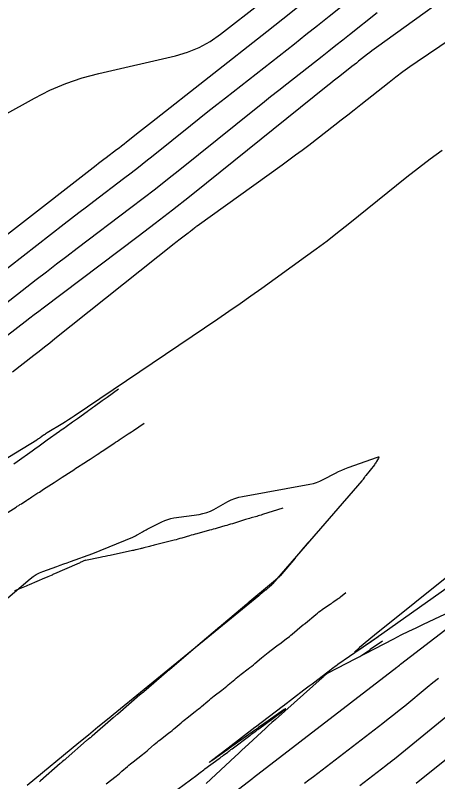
# Model space of a CAD drawing. Extents: x 1005228 to 1008882, y 1883389 to 1885754.
# Drawn here: x 1007740.6 to 1007802.3, y 1884977.2 to 1885089.2 of the extents above; entities that cross this region are included whole.
import ezdxf

# ---------------------------------------------------------------- set-up
doc = ezdxf.new("R2010")
doc.units = 0
for name, color, linetype in [('ATDIMS', 7, 'Continuous'), ('C-ANNO-NOTE', 7, 'Continuous'), ('S_BRIDGE', 7, 'Continuous'), ('TSOBSTACLE', 7, 'Continuous')]:
    doc.layers.add(name, color=color, linetype=linetype)

msp = doc.modelspace()

# ---------------------------------------------------------------- linework, layer by layer
at = {"layer": 'ATDIMS'}
for points in [[(1007755.7, 1885034.54), (1007754.01, 1885033.33), (1007753.29, 1885032.82), (1007752.16, 1885032), (1007751.89, 1885031.81), (1007751.62, 1885031.62), (1007751.35, 1885031.43), (1007751.08, 1885031.23), (1007749.67, 1885030.22), (1007748.96, 1885029.71), (1007748.01, 1885029.03), (1007747.78, 1885028.86), (1007747.54, 1885028.69), (1007747.31, 1885028.53), (1007747.07, 1885028.36), (1007745.27, 1885027.07), (1007744.67, 1885026.64), (1007743.87, 1885026.06), (1007743.66, 1885025.92), (1007743.46, 1885025.77), (1007743.26, 1885025.63), (1007743.06, 1885025.49), (1007740.86, 1885023.91), (1007740.37, 1885023.56)], [(1007764.36, 1884976.07), (1007766.22, 1884977.45), (1007766.39, 1884977.58), (1007766.57, 1884977.71), (1007766.74, 1884977.84), (1007766.92, 1884977.97), (1007767.61, 1884978.5), (1007767.79, 1884978.63), (1007767.96, 1884978.76), (1007768.14, 1884978.9), (1007768.32, 1884979.03), (1007770.39, 1884980.55), (1007770.55, 1884980.67), (1007770.71, 1884980.79), (1007770.87, 1884980.9), (1007771.02, 1884981.02), (1007771.65, 1884981.5), (1007771.81, 1884981.62), (1007771.97, 1884981.73), (1007772.12, 1884981.85), (1007772.28, 1884981.97), (1007774.86, 1884983.9), (1007774.97, 1884983.98), (1007775.08, 1884984.06), (1007775.19, 1884984.14), (1007775.3, 1884984.23), (1007775.74, 1884984.56), (1007775.85, 1884984.64), (1007775.95, 1884984.72), (1007776.06, 1884984.8), (1007776.17, 1884984.88), (1007779.56, 1884987.39), (1007779.6, 1884987.42), (1007779.64, 1884987.45), (1007779.68, 1884987.48), (1007779.72, 1884987.51), (1007779.94, 1884987.67), (1007780, 1884987.72), (1007780.09, 1884987.79), (1007780.11, 1884987.8), (1007780.12, 1884987.81), (1007780.11, 1884987.81), (1007780.09, 1884987.8), (1007779.98, 1884987.75), (1007779.96, 1884987.73), (1007779.93, 1884987.72), (1007779.91, 1884987.7), (1007779.89, 1884987.69), (1007777.54, 1884986.04), (1007776.15, 1884985.06), (1007776, 1884984.96), (1007775.85, 1884984.85), (1007775.71, 1884984.75), (1007775.56, 1884984.65), (1007774.4, 1884983.82), (1007771.91, 1884982.06), (1007771.85, 1884982.02), (1007771.78, 1884981.98), (1007771.72, 1884981.93), (1007771.66, 1884981.89), (1007771.16, 1884981.53), (1007769.3, 1884980.21), (1007769.05, 1884980.04), (1007768.97, 1884979.99), (1007769.05, 1884980.05), (1007769.28, 1884980.24), (1007771.69, 1884982.09), (1007771.7, 1884982.1), (1007771.72, 1884982.11), (1007771.73, 1884982.12), (1007775.63, 1884985.11), (1007775.64, 1884985.12), (1007775.65, 1884985.12), (1007775.66, 1884985.13), (1007775.66, 1884985.14), (1007775.69, 1884985.16), (1007775.7, 1884985.17), (1007775.71, 1884985.18), (1007775.72, 1884985.18), (1007775.72, 1884985.19), (1007779.58, 1884988.13), (1007779.59, 1884988.14), (1007779.61, 1884988.15), (1007779.62, 1884988.16), (1007779.63, 1884988.17), (1007779.68, 1884988.21), (1007779.69, 1884988.22), (1007779.7, 1884988.23), (1007779.71, 1884988.24), (1007779.73, 1884988.25), (1007782.78, 1884990.57), (1007783.17, 1884990.87), (1007783.57, 1884991.17), (1007783.97, 1884991.47), (1007784.36, 1884991.77), (1007786.71, 1884993.55), (1007786.73, 1884993.56), (1007786.75, 1884993.58), (1007786.77, 1884993.59), (1007786.79, 1884993.61), (1007786.86, 1884993.68), (1007786.88, 1884993.69), (1007786.9, 1884993.71), (1007786.92, 1884993.72), (1007786.94, 1884993.74), (1007787.51, 1884994.14), (1007787.53, 1884994.15), (1007787.55, 1884994.17), (1007787.57, 1884994.18), (1007787.59, 1884994.2), (1007787.67, 1884994.26), (1007787.69, 1884994.28), (1007787.71, 1884994.29), (1007787.73, 1884994.31), (1007787.75, 1884994.32), (1007791.14, 1884996.67), (1007791.39, 1884996.84), (1007791.64, 1884997.02), (1007791.89, 1884997.19), (1007792.15, 1884997.36), (1007793.64, 1884998.4), (1007793.64, 1884998.4), (1007793.65, 1884998.4), (1007793.65, 1884998.41), (1007793.66, 1884998.41), (1007793.69, 1884998.44)], [(1007794.25, 1884997.69), (1007792.48, 1884996.47), (1007792.25, 1884996.31), (1007792.16, 1884996.24), (1007792.11, 1884996.21), (1007790.96, 1884995.41)]]:
    msp.add_lwpolyline(points, dxfattribs=at)
at = {"layer": 'C-ANNO-NOTE'}
for points in [[(1007808.83, 1885095.65), (1007793.39, 1885084.5), (1007793.06, 1885084.26), (1007792.73, 1885084.01), (1007792.4, 1885083.76), (1007792.07, 1885083.5), (1007790.78, 1885082.47), (1007790.46, 1885082.22), (1007790.13, 1885081.96), (1007789.81, 1885081.7), (1007789.48, 1885081.45), (1007787.83, 1885080.15), (1007787.45, 1885079.85), (1007787.06, 1885079.55), (1007786.68, 1885079.24), (1007786.3, 1885078.94), (1007768.53, 1885064.65), (1007766.05, 1885062.68), (1007763.56, 1885060.72), (1007761.05, 1885058.78), (1007758.53, 1885056.87), (1007744.68, 1885046.4), (1007744.02, 1885045.9), (1007743.37, 1885045.4), (1007742.72, 1885044.9), (1007742.06, 1885044.39), (1007739.47, 1885042.38)], [(1007782.09, 1885090.51), (1007779.72, 1885088.64), (1007777.34, 1885086.77), (1007760.48, 1885073.55), (1007760.04, 1885073.21), (1007759.61, 1885072.86), (1007759.17, 1885072.51), (1007758.74, 1885072.17), (1007756.86, 1885070.66), (1007756.5, 1885070.37), (1007756.13, 1885070.08), (1007755.76, 1885069.79), (1007755.38, 1885069.51), (1007753.89, 1885068.38), (1007753.52, 1885068.1), (1007753.14, 1885067.81), (1007752.77, 1885067.53), (1007752.4, 1885067.24), (1007728.18, 1885048.43)], [(1007788.15, 1885090.34), (1007786.46, 1885089), (1007784.77, 1885087.66), (1007783.08, 1885086.33), (1007781.39, 1885084.99), (1007771.32, 1885077.1), (1007770.04, 1885076.09), (1007768.76, 1885075.08), (1007767.49, 1885074.07), (1007766.22, 1885073.05), (1007760.75, 1885068.66), (1007759.68, 1885067.81), (1007758.6, 1885066.96), (1007757.52, 1885066.12), (1007756.43, 1885065.29), (1007752.07, 1885061.99), (1007750.98, 1885061.17), (1007749.89, 1885060.34), (1007748.8, 1885059.5), (1007747.72, 1885058.67), (1007733.69, 1885047.77)], [(1007737.68, 1885045.93), (1007743.64, 1885050.56), (1007745.14, 1885051.71), (1007746.63, 1885052.86), (1007748.13, 1885054.01), (1007749.64, 1885055.15), (1007757.48, 1885061.08), (1007759.29, 1885062.45), (1007761.08, 1885063.84), (1007762.86, 1885065.24), (1007764.64, 1885066.66), (1007775.55, 1885075.42), (1007776.73, 1885076.37), (1007777.92, 1885077.31), (1007779.1, 1885078.25), (1007780.3, 1885079.19), (1007785.44, 1885083.22), (1007786.44, 1885084.01), (1007787.45, 1885084.81), (1007788.46, 1885085.61), (1007789.46, 1885086.41), (1007793.48, 1885089.61)], [(1007738.14, 1885002.94), (1007742.78, 1885006.83), (1007743.2, 1885007.16), (1007743.65, 1885007.45), (1007744.12, 1885007.69), (1007744.62, 1885007.89), (1007746.65, 1885008.63), (1007747.16, 1885008.81), (1007747.67, 1885008.99), (1007748.17, 1885009.17), (1007748.68, 1885009.35), (1007751.92, 1885010.51), (1007751.93, 1885010.51), (1007751.93, 1885010.51), (1007751.93, 1885010.51), (1007757.78, 1885012.92), (1007757.97, 1885013), (1007758.14, 1885013.09), (1007758.32, 1885013.18), (1007758.49, 1885013.28), (1007759.18, 1885013.68), (1007759.35, 1885013.78), (1007759.52, 1885013.88), (1007759.7, 1885013.97), (1007759.88, 1885014.06), (1007762.03, 1885015.15), (1007762.45, 1885015.34), (1007762.89, 1885015.5), (1007763.34, 1885015.62), (1007763.79, 1885015.71), (1007767.46, 1885016.24), (1007768.03, 1885016.35), (1007768.58, 1885016.5), (1007769.11, 1885016.71), (1007769.63, 1885016.97), (1007771.65, 1885018.1), (1007772.17, 1885018.36), (1007772.7, 1885018.58), (1007773.25, 1885018.75), (1007773.81, 1885018.87), (1007783.66, 1885020.65), (1007784.16, 1885020.76), (1007784.64, 1885020.91), (1007785.12, 1885021.09), (1007785.58, 1885021.32), (1007787.39, 1885022.28), (1007787.84, 1885022.51), (1007788.31, 1885022.72), (1007788.78, 1885022.92), (1007789.26, 1885023.1), (1007793.56, 1885024.62), (1007793.66, 1885024.65), (1007793.72, 1885024.63), (1007793.73, 1885024.57), (1007793.68, 1885024.47), (1007793.4, 1885023.97), (1007793.33, 1885023.85), (1007793.25, 1885023.73), (1007793.17, 1885023.62), (1007793.08, 1885023.5), (1007791.82, 1885021.94), (1007791.77, 1885021.87), (1007791.72, 1885021.81), (1007791.68, 1885021.74), (1007791.63, 1885021.68), (1007791.46, 1885021.4), (1007791.42, 1885021.34), (1007791.37, 1885021.27), (1007791.32, 1885021.21), (1007791.27, 1885021.15), (1007778.21, 1885006.07), (1007778.12, 1885005.97), (1007778.02, 1885005.87), (1007777.93, 1885005.78), (1007777.82, 1885005.69), (1007777.31, 1885005.27), (1007777.25, 1885005.23), (1007777.2, 1885005.18), (1007777.14, 1885005.14), (1007777.08, 1885005.09), (1007776.85, 1885004.91), (1007776.8, 1885004.87), (1007776.74, 1885004.82), (1007776.69, 1885004.77), (1007776.63, 1885004.73), (1007776.41, 1885004.54), (1007776.36, 1885004.49), (1007776.31, 1885004.44), (1007776.25, 1885004.4), (1007776.19, 1885004.35), (1007755.45, 1884987.39), (1007754.06, 1884986.25), (1007752.67, 1884985.11), (1007751.28, 1884983.97), (1007749.89, 1884982.83), (1007742.33, 1884976.59)], [(1007782.86, 1884976.94), (1007783.51, 1884977.43), (1007784.16, 1884977.93), (1007794.31, 1884985.73), (1007795.11, 1884986.36), (1007795.92, 1884986.99), (1007796.71, 1884987.63), (1007797.51, 1884988.27), (1007800.81, 1884990.98), (1007801.63, 1884991.64), (1007802.45, 1884992.3)], [(1007790.96, 1884976.59), (1007794.76, 1884979.51), (1007795.07, 1884979.76), (1007795.39, 1884980), (1007795.7, 1884980.25), (1007796, 1884980.5), (1007807.26, 1884989.72)], [(1007799.21, 1884976.95), (1007809.49, 1884985.2)]]:
    msp.add_lwpolyline(points, dxfattribs=at)
at = {"layer": 'S_BRIDGE'}
for points in [[(1007733.96, 1885071.86), (1007743.39, 1885077.09), (1007745.65, 1885078.23), (1007747.96, 1885079.22), (1007750.35, 1885080.04), (1007752.79, 1885080.69), (1007764, 1885083.28), (1007765.78, 1885083.79), (1007767.47, 1885084.49), (1007769.08, 1885085.36), (1007770.59, 1885086.43), (1007776.48, 1885091.04)], [(1007740.18, 1885037.09), (1007743.29, 1885039.5), (1007744.07, 1885040.1), (1007744.85, 1885040.71), (1007745.62, 1885041.32), (1007746.39, 1885041.93), (1007763.82, 1885055.83), (1007764.04, 1885056.01), (1007764.26, 1885056.18), (1007764.49, 1885056.36), (1007764.71, 1885056.53), (1007765.85, 1885057.39), (1007765.96, 1885057.47), (1007766.07, 1885057.56), (1007766.18, 1885057.65), (1007766.29, 1885057.73), (1007766.73, 1885058.09), (1007766.84, 1885058.18), (1007766.96, 1885058.26), (1007767.07, 1885058.35), (1007767.18, 1885058.43), (1007779.61, 1885067.35), (1007780.58, 1885068.06), (1007781.55, 1885068.78), (1007782.52, 1885069.5), (1007783.48, 1885070.23), (1007787.3, 1885073.17), (1007788.25, 1885073.91), (1007789.21, 1885074.65), (1007790.15, 1885075.39), (1007791.1, 1885076.14), (1007795.22, 1885079.41), (1007796.22, 1885080.19), (1007797.25, 1885080.96), (1007798.28, 1885081.71), (1007799.33, 1885082.44), (1007804.31, 1885085.83)], [(1007728.09, 1885017.61), (1007743.73, 1885027.15), (1007743.86, 1885027.23), (1007743.99, 1885027.32), (1007744.12, 1885027.4), (1007744.24, 1885027.49), (1007744.74, 1885027.85), (1007744.86, 1885027.94), (1007744.99, 1885028.02), (1007745.11, 1885028.1), (1007745.24, 1885028.19), (1007747.53, 1885029.57), (1007747.95, 1885029.83), (1007748.37, 1885030.1), (1007748.78, 1885030.37), (1007749.2, 1885030.64), (1007770.2, 1885044.84), (1007771.82, 1885045.94), (1007773.44, 1885047.06), (1007775.04, 1885048.19), (1007776.64, 1885049.33), (1007783.01, 1885053.92), (1007784.59, 1885055.08), (1007786.16, 1885056.25), (1007787.71, 1885057.45), (1007789.25, 1885058.67), (1007797.81, 1885065.57), (1007799.51, 1885066.91), (1007801.23, 1885068.22), (1007802.97, 1885069.5)], [(1007810.56, 1885012.58), (1007793.08, 1884998.57), (1007790.89, 1884996.77), (1007790.2, 1884996.11), (1007791.02, 1884996.59), (1007793.36, 1884998.21), (1007811.17, 1885010.81)], [(1007804.98, 1885002.36), (1007800.22, 1885000.14), (1007799.13, 1884999.62), (1007798.05, 1884999.1), (1007796.97, 1884998.56), (1007795.9, 1884998.01), (1007786.2, 1884992.97), (1007786.13, 1884992.93), (1007786.06, 1884992.89), (1007786, 1884992.84), (1007785.94, 1884992.79), (1007785.7, 1884992.57), (1007785.64, 1884992.51), (1007785.58, 1884992.46), (1007785.52, 1884992.4), (1007785.46, 1884992.35), (1007778.61, 1884986.25), (1007778.11, 1884985.8), (1007777.62, 1884985.36), (1007777.13, 1884984.91), (1007776.64, 1884984.46), (1007774.69, 1884982.66), (1007774.21, 1884982.21), (1007773.72, 1884981.75), (1007773.23, 1884981.3), (1007772.75, 1884980.85), (1007768.49, 1884976.91)], [(1007768.13, 1884972.17), (1007775.3, 1884977.68), (1007775.32, 1884977.7), (1007775.34, 1884977.71), (1007775.38, 1884977.74), (1007775.4, 1884977.76), (1007775.42, 1884977.77), (1007796.37, 1884993.88), (1007796.42, 1884993.92), (1007796.46, 1884993.96), (1007796.51, 1884993.99), (1007796.55, 1884994.03), (1007796.73, 1884994.18), (1007796.78, 1884994.21), (1007796.82, 1884994.25), (1007796.87, 1884994.29), (1007796.92, 1884994.32), (1007804.84, 1885000.42)]]:
    msp.add_lwpolyline(points, dxfattribs=at)
at = {"layer": 'TSOBSTACLE'}
for points in [[(1007738.77, 1885016.06), (1007740.7, 1885017.3), (1007740.89, 1885017.42), (1007741.09, 1885017.55), (1007741.28, 1885017.67), (1007741.48, 1885017.8), (1007742.26, 1885018.3), (1007742.45, 1885018.43), (1007742.65, 1885018.55), (1007742.84, 1885018.68), (1007743.03, 1885018.8), (1007743.9, 1885019.37), (1007744.11, 1885019.5), (1007744.32, 1885019.64), (1007744.53, 1885019.78), (1007744.74, 1885019.91), (1007746.27, 1885020.9), (1007746.57, 1885021.09), (1007746.86, 1885021.29), (1007747.16, 1885021.48), (1007747.45, 1885021.67), (1007748.75, 1885022.52), (1007748.99, 1885022.67), (1007749.22, 1885022.82), (1007749.45, 1885022.97), (1007749.68, 1885023.12), (1007750.61, 1885023.73), (1007750.84, 1885023.88), (1007751.07, 1885024.03), (1007751.3, 1885024.18), (1007751.53, 1885024.33), (1007752.55, 1885025), (1007752.8, 1885025.16), (1007753.04, 1885025.33), (1007753.29, 1885025.49), (1007753.54, 1885025.65), (1007754.74, 1885026.44), (1007755, 1885026.61), (1007755.26, 1885026.79), (1007755.52, 1885026.96), (1007755.78, 1885027.13), (1007756.82, 1885027.82), (1007757.08, 1885027.99), (1007757.34, 1885028.16), (1007757.6, 1885028.33), (1007757.86, 1885028.5), (1007759.45, 1885029.55)], [(1007779.68, 1885017.14), (1007776.73, 1885016.2), (1007776.52, 1885016.14), (1007776.31, 1885016.08), (1007776.1, 1885016.01), (1007775.89, 1885015.95), (1007775.06, 1885015.71), (1007774.85, 1885015.65), (1007774.64, 1885015.59), (1007774.43, 1885015.53), (1007774.23, 1885015.47), (1007772.34, 1885014.87), (1007772.06, 1885014.79), (1007771.78, 1885014.7), (1007771.5, 1885014.62), (1007771.22, 1885014.54), (1007770.1, 1885014.22), (1007769.82, 1885014.14), (1007769.54, 1885014.06), (1007769.26, 1885013.98), (1007768.98, 1885013.91), (1007767.15, 1885013.41), (1007766.87, 1885013.33), (1007766.59, 1885013.26), (1007766.32, 1885013.18), (1007766.04, 1885013.09), (1007764.93, 1885012.77), (1007764.65, 1885012.69), (1007764.37, 1885012.61), (1007764.1, 1885012.53), (1007763.82, 1885012.46), (1007760.91, 1885011.75), (1007760.73, 1885011.7), (1007760.55, 1885011.66), (1007760.37, 1885011.61), (1007760.19, 1885011.56), (1007759.39, 1885011.35), (1007759.25, 1885011.31), (1007759.11, 1885011.27), (1007758.97, 1885011.24), (1007758.84, 1885011.21), (1007758.28, 1885011.07), (1007758.15, 1885011.04), (1007758.01, 1885011), (1007757.87, 1885010.97), (1007757.73, 1885010.94), (1007754.46, 1885010.23), (1007754.1, 1885010.16), (1007753.74, 1885010.08), (1007753.38, 1885010.01), (1007753.02, 1885009.94), (1007750.86, 1885009.52)], [(1007783.4, 1885012.15), (1007782.99, 1885011.67), (1007782.86, 1885011.51), (1007782.72, 1885011.34), (1007782.03, 1885010.52), (1007781.89, 1885010.35), (1007781.75, 1885010.19), (1007781.62, 1885010.02), (1007781.48, 1885009.86), (1007779.31, 1885007.27), (1007779.23, 1885007.17), (1007779.14, 1885007.08), (1007779.04, 1885006.99), (1007778.95, 1885006.9), (1007778.35, 1885006.4), (1007778.35, 1885006.4), (1007774.6, 1885003.24), (1007774.59, 1885003.24), (1007774.59, 1885003.23), (1007774.58, 1885003.22), (1007774.57, 1885003.22), (1007774.51, 1885003.17), (1007774.46, 1885003.13), (1007774.45, 1885003.13), (1007774.44, 1885003.12), (1007774.43, 1885003.11), (1007774.42, 1885003.1), (1007770.73, 1884999.99), (1007770.71, 1884999.97), (1007770.69, 1884999.96), (1007770.68, 1884999.94), (1007770.66, 1884999.93), (1007770.58, 1884999.87), (1007770.56, 1884999.85), (1007770.54, 1884999.84), (1007770.53, 1884999.82), (1007770.51, 1884999.81), (1007766.93, 1884996.76), (1007766.91, 1884996.74), (1007766.88, 1884996.72), (1007766.85, 1884996.7), (1007766.82, 1884996.67), (1007766.71, 1884996.59), (1007766.68, 1884996.57), (1007766.66, 1884996.55), (1007766.63, 1884996.52), (1007766.6, 1884996.5), (1007763.14, 1884993.53), (1007763.11, 1884993.5), (1007763.07, 1884993.47), (1007763.03, 1884993.44), (1007763, 1884993.41), (1007762.85, 1884993.3), (1007762.81, 1884993.27), (1007762.77, 1884993.24), (1007762.74, 1884993.21), (1007762.7, 1884993.18), (1007759.36, 1884990.3), (1007759.31, 1884990.26), (1007759.27, 1884990.22), (1007759.22, 1884990.18), (1007759.17, 1884990.15), (1007758.99, 1884990), (1007758.94, 1884989.96), (1007758.89, 1884989.93), (1007758.85, 1884989.89), (1007758.8, 1884989.85), (1007755.58, 1884987.05), (1007755.53, 1884987), (1007755.47, 1884986.96), (1007755.42, 1884986.91), (1007755.36, 1884986.87), (1007755.13, 1884986.69), (1007755.08, 1884986.65), (1007755.02, 1884986.6), (1007754.96, 1884986.56), (1007754.91, 1884986.51), (1007751.81, 1884983.8), (1007751.75, 1884983.75), (1007751.68, 1884983.69), (1007751.62, 1884983.64), (1007751.55, 1884983.59), (1007751.28, 1884983.38), (1007751.21, 1884983.32), (1007751.15, 1884983.27), (1007751.08, 1884983.22), (1007751.02, 1884983.16), (1007748.05, 1884980.55), (1007747.97, 1884980.48), (1007747.9, 1884980.42), (1007747.82, 1884980.36), (1007747.74, 1884980.3), (1007747.43, 1884980.05), (1007747.36, 1884979.99), (1007747.28, 1884979.93), (1007747.21, 1884979.87), (1007747.13, 1884979.8), (1007744.28, 1884977.29), (1007744.2, 1884977.21), (1007744.11, 1884977.14)], [(1007750.87, 1885009.53), (1007750.87, 1885009.53), (1007750.1, 1885009.18), (1007749.97, 1885009.12), (1007749.84, 1885009.07), (1007749.71, 1885009.01), (1007749.58, 1885008.95), (1007746.32, 1885007.53), (1007746.2, 1885007.48), (1007746.08, 1885007.43), (1007745.96, 1885007.37), (1007745.84, 1885007.32), (1007745.36, 1885007.11), (1007745.24, 1885007.06), (1007745.12, 1885007.01), (1007745, 1885006.96), (1007744.88, 1885006.91), (1007742.61, 1885005.94), (1007742.39, 1885005.85), (1007742.16, 1885005.75), (1007741.94, 1885005.66), (1007741.71, 1885005.56), (1007740.49, 1885005.05)], [(1007753.9, 1884976.87), (1007755.34, 1884977.99), (1007755.56, 1884978.16), (1007755.77, 1884978.33), (1007755.97, 1884978.51), (1007756.18, 1884978.68), (1007756.99, 1884979.4), (1007757.2, 1884979.57), (1007757.41, 1884979.75), (1007757.62, 1884979.92), (1007757.83, 1884980.08), (1007759.19, 1884981.14), (1007759.41, 1884981.31), (1007759.63, 1884981.49), (1007759.85, 1884981.67), (1007760.06, 1884981.85), (1007760.9, 1884982.58), (1007761.12, 1884982.77), (1007761.33, 1884982.95), (1007761.55, 1884983.12), (1007761.77, 1884983.29), (1007763.05, 1884984.28), (1007763.28, 1884984.46), (1007763.5, 1884984.64), (1007763.72, 1884984.83), (1007763.94, 1884985.01), (1007764.82, 1884985.77), (1007765.04, 1884985.95), (1007765.26, 1884986.14), (1007765.48, 1884986.32), (1007765.71, 1884986.5), (1007766.91, 1884987.42), (1007767.15, 1884987.6), (1007767.38, 1884987.79), (1007767.61, 1884987.98), (1007767.83, 1884988.17), (1007768.74, 1884988.94), (1007768.96, 1884989.14), (1007769.19, 1884989.32), (1007769.43, 1884989.51), (1007769.66, 1884989.69), (1007770.78, 1884990.55), (1007771.02, 1884990.74), (1007771.26, 1884990.93), (1007771.5, 1884991.12), (1007771.73, 1884991.32), (1007772.66, 1884992.11), (1007772.89, 1884992.31), (1007773.13, 1884992.5), (1007773.37, 1884992.69), (1007773.61, 1884992.88), (1007774.65, 1884993.67), (1007774.9, 1884993.86), (1007775.15, 1884994.06), (1007775.39, 1884994.26), (1007775.63, 1884994.46), (1007776.6, 1884995.28), (1007776.83, 1884995.47), (1007777.07, 1884995.67), (1007777.32, 1884995.86), (1007777.56, 1884996.05), (1007778.64, 1884996.87), (1007778.84, 1884997.02), (1007779.04, 1884997.18), (1007779.25, 1884997.33), (1007779.45, 1884997.48), (1007780.26, 1884998.1), (1007780.46, 1884998.25), (1007780.66, 1884998.41), (1007780.86, 1884998.57), (1007781.06, 1884998.73), (1007782.55, 1884999.99), (1007782.59, 1885000.02), (1007782.63, 1885000.05), (1007782.67, 1885000.08), (1007782.71, 1885000.11), (1007782.87, 1885000.22), (1007782.91, 1885000.25), (1007782.95, 1885000.28), (1007782.99, 1885000.31), (1007783.03, 1885000.35), (1007784.52, 1885001.6), (1007784.75, 1885001.78), (1007784.98, 1885001.97), (1007785.22, 1885002.14), (1007785.46, 1885002.31), (1007786.66, 1885003.15), (1007786.79, 1885003.23), (1007786.91, 1885003.32), (1007787.03, 1885003.41), (1007787.16, 1885003.49), (1007787.65, 1885003.83), (1007787.77, 1885003.92), (1007787.89, 1885004.01), (1007788.01, 1885004.1), (1007788.13, 1885004.2), (1007788.89, 1885004.84)]]:
    msp.add_lwpolyline(points, dxfattribs=at)

doc.saveas('drawing.dxf')
